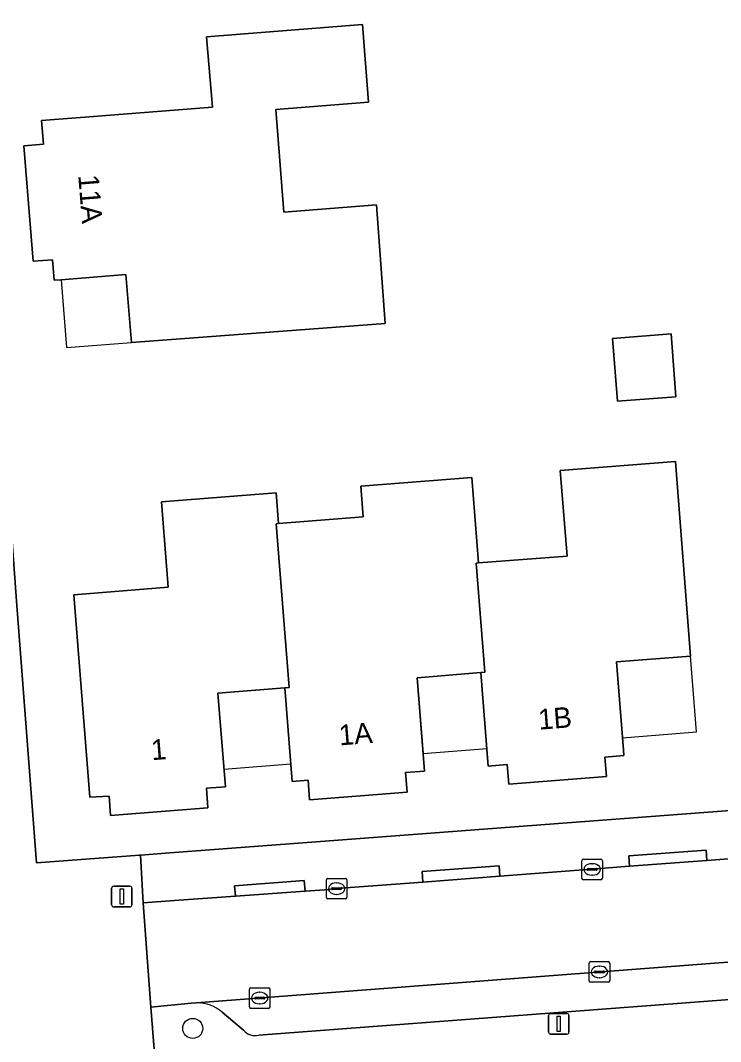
# Model space of a CAD drawing. Extents: x 157320 to 158835, y 386650 to 388491.
# Drawn here: x 158340.69 to 158374.74, y 387685.63 to 387735.32 of the extents above; entities that cross this region are included whole.
import ezdxf

# ---------------------------------------------------------------- set-up
doc = ezdxf.new("R2010")
doc.units = 0
for name, color, linetype in [('IMGEO_Boom', 7, 'Continuous'), ('IMGEO_Erf', 7, 'Continuous'), ('IMGEO_Kolk', 7, 'Continuous'), ('IMGEO_Lichtmast', 7, 'Continuous'), ('IMGEO_Pand', 7, 'Continuous'), ('IMGEO_Pand_nummerreeks', 7, 'Continuous'), ('IMGEO_Pand_overbouw', 7, 'Continuous'), ('IMGEO_Parkeervlak_open', 7, 'Continuous'), ('IMGEO_Rijbaan_lokaal_open', 7, 'Continuous'), ('IMGEO_Voetpad_open', 7, 'Continuous')]:
    doc.layers.add(name, color=color, linetype=linetype)

msp = doc.modelspace()

# ---------------------------------------------------------------- linework, layer by layer
at = {"layer": 'IMGEO_Boom'}
msp.add_circle((158349.067, 387686.274), 0.489, dxfattribs=at)
at = {"layer": 'IMGEO_Erf'}
msp.add_lwpolyline([(158333.538, 387750), (158334.734, 387734.428), (158333.326, 387734.301), (158333.407, 387732.502), (158335.77, 387732.84), (158335.788, 387732.607), (158338.533, 387732.888), (158339.75, 387717.295), (158340.521, 387706.857), (158341.469, 387694.325), (158346.485, 387694.705), (158346.523, 387694.708), (158347.956, 387694.816), (158355.281, 387695.371), (158374.563, 387696.832), (158417.71, 387700.15)], dxfattribs=at)
for points in [[(158358.431, 387720.577), (158346.084, 387719.643), (158345.822, 387722.961), (158342.666, 387722.699), (158342.322, 387722.671), (158342.25, 387723.675), (158341.303, 387723.6), (158340.856, 387729.215), (158341.813, 387729.291), (158341.711, 387730.443), (158344.036, 387730.627), (158350.026, 387731.1), (158349.738, 387734.522), (158357.317, 387735.12), (158357.615, 387731.342), (158353.109, 387730.986), (158353.503, 387725.992), (158358.009, 387726.347)], [(158372.568, 387717.008), (158369.722, 387716.784), (158369.481, 387719.846), (158372.327, 387720.07)], [(158373.281, 387704.384), (158369.672, 387704.102), (158370.013, 387699.821), (158370.035, 387699.546), (158369.114, 387699.477), (158369.187, 387698.53), (158364.433, 387698.163), (158364.36, 387699.11), (158363.433, 387699.038), (158363.082, 387703.585), (158359.977, 387703.335), (158360.334, 387698.789), (158359.417, 387698.717), (158359.491, 387697.77), (158354.748, 387697.398), (158354.674, 387698.345), (158353.907, 387698.285), (158353.549, 387702.841), (158350.293, 387702.585), (158350.657, 387698.03), (158349.73, 387697.956), (158349.806, 387697.009), (158345.076, 387696.631), (158345.001, 387697.578), (158344.064, 387697.52), (158343.287, 387707.37), (158347.872, 387707.74), (158347.544, 387711.894), (158353.124, 387712.331), (158353.241, 387710.836), (158357.352, 387711.155), (158357.235, 387712.651), (158362.647, 387713.075), (158362.972, 387708.917), (158367.269, 387709.254), (158366.939, 387713.411), (158372.541, 387713.857)]]:
    msp.add_lwpolyline(points, close=True, dxfattribs=at)
at = {"layer": 'IMGEO_Kolk'}
for p, q in [((158367.991, 387693.582), (158367.991, 387694.434)), ((158368.066, 387694.508), (158368.918, 387694.508)), ((158368.992, 387694.434), (158368.992, 387693.582)), ((158368.25, 387694.002), (158368.25, 387694.014)), ((158368.688, 387693.965), (158368.29, 387693.965)), ((158368.293, 387694.051), (158368.691, 387694.051)), ((158368.479, 387694.288), (158368.504, 387694.288)), ((158368.734, 387694.014), (158368.734, 387694.002)), ((158355.565, 387692.647), (158355.565, 387693.499)), ((158355.64, 387693.573), (158356.492, 387693.573)), ((158356.566, 387693.499), (158356.566, 387692.647)), ((158368.918, 387693.508), (158368.066, 387693.508)), ((158368.502, 387693.728), (158368.477, 387693.728)), ((158355.824, 387693.067), (158355.824, 387693.079)), ((158356.262, 387693.03), (158355.864, 387693.03)), ((158355.867, 387693.116), (158356.265, 387693.116)), ((158356.053, 387693.353), (158356.078, 387693.353)), ((158356.308, 387693.079), (158356.308, 387693.067)), ((158356.492, 387692.573), (158355.64, 387692.573)), ((158356.076, 387692.793), (158356.051, 387692.793)), ((158368.345, 387688.595), (158368.345, 387689.447)), ((158368.42, 387689.521), (158369.272, 387689.521)), ((158369.346, 387689.447), (158369.346, 387688.595)), ((158368.604, 387689.015), (158368.604, 387689.027)), ((158369.042, 387688.978), (158368.644, 387688.978)), ((158368.647, 387689.064), (158369.045, 387689.064)), ((158368.833, 387689.301), (158368.858, 387689.301)), ((158369.088, 387689.027), (158369.088, 387689.015)), ((158369.272, 387688.521), (158368.42, 387688.521)), ((158368.856, 387688.741), (158368.831, 387688.741)), ((158351.824, 387687.323), (158351.824, 387688.175)), ((158351.899, 387688.249), (158352.751, 387688.249)), ((158352.312, 387688.029), (158352.337, 387688.029)), ((158352.825, 387688.175), (158352.825, 387687.323)), ((158352.083, 387687.743), (158352.083, 387687.755)), ((158352.521, 387687.706), (158352.123, 387687.706)), ((158352.126, 387687.792), (158352.524, 387687.792)), ((158352.335, 387687.469), (158352.31, 387687.469)), ((158352.567, 387687.755), (158352.567, 387687.743)), ((158352.751, 387687.249), (158351.899, 387687.249))]:
    msp.add_line(p, q, dxfattribs=at)
for points in [[(158367.991, 387693.582), (158367.991, 387694.434)], [(158368.066, 387694.508), (158368.918, 387694.508)], [(158368.992, 387694.434), (158368.992, 387693.582)], [(158355.565, 387692.647), (158355.565, 387693.499)], [(158355.64, 387693.573), (158356.492, 387693.573)], [(158356.566, 387693.499), (158356.566, 387692.647)], [(158368.918, 387693.508), (158368.066, 387693.508)], [(158356.492, 387692.573), (158355.64, 387692.573)], [(158368.345, 387688.595), (158368.345, 387689.447)], [(158368.42, 387689.521), (158369.272, 387689.521)], [(158369.346, 387689.447), (158369.346, 387688.595)], [(158369.272, 387688.521), (158368.42, 387688.521)], [(158351.824, 387687.323), (158351.824, 387688.175)], [(158351.899, 387688.249), (158352.751, 387688.249)], [(158352.825, 387688.175), (158352.825, 387687.323)], [(158352.751, 387687.249), (158351.899, 387687.249)]]:
    msp.add_lwpolyline(points, dxfattribs=at)
for centre, radius, start, end in [((158368.068, 387694.432), 0.0765, 91.552, 178.448), ((158368.068, 387694.432), 0.0765, 91.552, 178.448), ((158368.916, 387694.432), 0.0765, 1.552, 88.448), ((158368.916, 387694.432), 0.0765, 1.552, 88.448), ((158368.29, 387694.011), 0.0403, 85.8775, 175.7526), ((158368.287, 387694.001), 0.0366, 178.938, 274.7102), ((158368.691, 387694.008), 0.043, 264.8664, 352.4533), ((158368.695, 387694.013), 0.0386, 1.7309, 96.639), ((158355.642, 387693.497), 0.0765, 91.552, 178.448), ((158355.642, 387693.497), 0.0765, 91.552, 178.448), ((158356.49, 387693.497), 0.0765, 1.552, 88.448), ((158356.49, 387693.497), 0.0765, 1.552, 88.448), ((158368.068, 387693.584), 0.0765, 181.552, 268.448), ((158368.068, 387693.584), 0.0765, 181.552, 268.448), ((158368.916, 387693.584), 0.0765, 271.552, 358.448), ((158368.916, 387693.584), 0.0765, 271.552, 358.448), ((158355.864, 387693.076), 0.0403, 85.8775, 175.7526), ((158355.861, 387693.066), 0.0366, 178.938, 274.7102), ((158356.265, 387693.073), 0.043, 264.8664, 352.4533), ((158356.269, 387693.078), 0.0386, 1.7309, 96.639), ((158355.642, 387692.649), 0.0765, 181.552, 268.448), ((158355.642, 387692.649), 0.0765, 181.552, 268.448), ((158356.49, 387692.649), 0.0765, 271.552, 358.448), ((158356.49, 387692.649), 0.0765, 271.552, 358.448), ((158368.422, 387689.445), 0.0765, 91.552, 178.448), ((158368.422, 387689.445), 0.0765, 91.552, 178.448), ((158369.27, 387689.445), 0.0765, 1.552, 88.448), ((158369.27, 387689.445), 0.0765, 1.552, 88.448), ((158368.644, 387689.024), 0.0403, 85.8775, 175.7526), ((158368.641, 387689.014), 0.0366, 178.938, 274.7102), ((158369.045, 387689.021), 0.043, 264.8664, 352.4533), ((158369.049, 387689.026), 0.0386, 1.7309, 96.639), ((158368.422, 387688.597), 0.0765, 181.552, 268.448), ((158368.422, 387688.597), 0.0765, 181.552, 268.448), ((158369.27, 387688.597), 0.0765, 271.552, 358.448), ((158369.27, 387688.597), 0.0765, 271.552, 358.448), ((158351.901, 387688.173), 0.0765, 91.552, 178.448), ((158351.901, 387688.173), 0.0765, 91.552, 178.448), ((158352.749, 387688.173), 0.0765, 1.552, 88.448), ((158352.749, 387688.173), 0.0765, 1.552, 88.448), ((158352.123, 387687.752), 0.0403, 85.8775, 175.7526), ((158352.12, 387687.742), 0.0366, 178.938, 274.7102), ((158352.524, 387687.749), 0.043, 264.8664, 352.4533), ((158352.528, 387687.754), 0.0386, 1.7309, 96.639), ((158351.901, 387687.325), 0.0765, 181.552, 268.448), ((158351.901, 387687.325), 0.0765, 181.552, 268.448), ((158352.749, 387687.325), 0.0765, 271.552, 358.448), ((158352.749, 387687.325), 0.0765, 271.552, 358.448)]:
    msp.add_arc(centre, radius, start, end, dxfattribs=at)
for centre, major_axis, ratio, start_param, end_param in [((158368.478, 387694.008), (-0.387, 0.002), 0.722429, 4.712389, 7.853982), ((158368.503, 387694.008), (-0.39, 0.002), 0.717154, 1.570796, 4.712389), ((158356.052, 387693.073), (-0.387, 0.002), 0.722429, 4.712389, 7.853982), ((158356.077, 387693.073), (-0.39, 0.002), 0.717154, 1.570796, 4.712389), ((158368.832, 387689.021), (-0.387, 0.002), 0.722429, 4.712389, 7.853982), ((158368.857, 387689.021), (-0.39, 0.002), 0.717154, 1.570796, 4.712389), ((158352.311, 387687.749), (-0.387, 0.002), 0.722429, 4.712389, 7.853982), ((158352.336, 387687.749), (-0.39, 0.002), 0.717154, 1.570796, 4.712389)]:
    msp.add_ellipse(centre, major_axis=major_axis, ratio=ratio, start_param=start_param, end_param=end_param, dxfattribs=at)
at = {"layer": 'IMGEO_Lichtmast'}
for p, q in [((158345.123, 387692.288), (158345.123, 387693.088)), ((158345.123, 387693.088), (158345.123, 387692.288)), ((158345.223, 387693.188), (158346.013, 387693.188)), ((158346.013, 387693.188), (158345.223, 387693.188)), ((158346.113, 387693.088), (158346.113, 387692.288)), ((158346.113, 387692.288), (158346.113, 387693.088)), ((158346.013, 387692.188), (158345.223, 387692.188)), ((158345.223, 387692.188), (158346.013, 387692.188)), ((158366.473, 387686.995), (158367.263, 387686.995)), ((158367.263, 387686.995), (158366.473, 387686.995)), ((158366.373, 387686.095), (158366.373, 387686.895)), ((158366.373, 387686.895), (158366.373, 387686.095)), ((158367.363, 387686.895), (158367.363, 387686.095)), ((158367.363, 387686.095), (158367.363, 387686.895)), ((158367.263, 387685.995), (158366.473, 387685.995)), ((158366.473, 387685.995), (158367.263, 387685.995))]:
    msp.add_line(p, q, dxfattribs=at)
for points in [[(158345.543, 387693.063), (158345.693, 387693.063), (158345.693, 387692.313), (158345.543, 387692.313), (158345.543, 387693.063)], [(158366.793, 387686.87), (158366.943, 387686.87), (158366.943, 387686.12), (158366.793, 387686.12), (158366.793, 387686.87)]]:
    msp.add_lwpolyline(points, dxfattribs=at)
for centre, start, end in [((158345.223, 387693.088), 90, 180), ((158345.223, 387693.088), 90, 180), ((158346.013, 387693.088), 0, 90), ((158346.013, 387693.088), 360, 90), ((158345.223, 387692.288), 180, 270), ((158345.223, 387692.288), 180, 270), ((158346.013, 387692.288), 270, 0), ((158346.013, 387692.288), 270, 0), ((158366.473, 387686.895), 90, 180), ((158366.473, 387686.895), 90, 180), ((158367.263, 387686.895), 0, 90), ((158367.263, 387686.895), 360, 90), ((158366.473, 387686.095), 180, 270), ((158366.473, 387686.095), 180, 270), ((158367.263, 387686.095), 270, 0), ((158367.263, 387686.095), 270, 0)]:
    msp.add_arc(centre, 0.1, start, end, dxfattribs=at)
at = {"layer": 'IMGEO_Pand'}
for points in [[(158346.084, 387719.643), (158358.431, 387720.577), (158358.009, 387726.347), (158353.503, 387725.992), (158353.109, 387730.986), (158357.615, 387731.342), (158357.317, 387735.12), (158349.738, 387734.522), (158350.026, 387731.1), (158344.036, 387730.627), (158341.711, 387730.443), (158341.813, 387729.291), (158340.856, 387729.215), (158341.303, 387723.6), (158342.25, 387723.675), (158342.322, 387722.671), (158342.666, 387722.699), (158345.822, 387722.961)], [(158369.481, 387719.846), (158369.722, 387716.784), (158372.568, 387717.008), (158372.327, 387720.07)], [(158363.082, 387703.585), (158363.433, 387699.038), (158364.36, 387699.11), (158364.433, 387698.163), (158369.187, 387698.53), (158369.114, 387699.477), (158370.035, 387699.546), (158370.013, 387699.821), (158369.672, 387704.102), (158373.281, 387704.384), (158372.541, 387713.857), (158366.939, 387713.411), (158367.269, 387709.254), (158362.972, 387708.917), (158362.853, 387708.909), (158363.267, 387703.607)], [(158353.241, 387710.836), (158353.123, 387710.829), (158353.75, 387702.855), (158353.549, 387702.841), (158353.907, 387698.285), (158354.674, 387698.345), (158354.748, 387697.398), (158359.491, 387697.77), (158359.417, 387698.717), (158360.334, 387698.789), (158359.977, 387703.335), (158363.082, 387703.585), (158363.267, 387703.607), (158362.853, 387708.909), (158362.972, 387708.917), (158362.647, 387713.075), (158357.235, 387712.651), (158357.352, 387711.155)], [(158353.241, 387710.836), (158353.124, 387712.331), (158347.544, 387711.894), (158347.872, 387707.74), (158343.287, 387707.37), (158344.064, 387697.52), (158345.001, 387697.578), (158345.076, 387696.631), (158349.806, 387697.009), (158349.73, 387697.956), (158350.657, 387698.03), (158350.293, 387702.585), (158353.549, 387702.841), (158353.75, 387702.855), (158353.123, 387710.829)]]:
    msp.add_lwpolyline(points, close=True, dxfattribs=at)
at = {"layer": 'IMGEO_Pand_overbouw'}
for points in [[(158346.084, 387719.643), (158345.822, 387722.961), (158342.666, 387722.699), (158342.931, 387719.399)], [(158373.281, 387704.384), (158369.672, 387704.102), (158369.966, 387700.417), (158373.571, 387700.701)], [(158363.082, 387703.585), (158359.977, 387703.335), (158360.266, 387699.655), (158363.367, 387699.899)], [(158353.549, 387702.841), (158350.293, 387702.585), (158350.588, 387698.894), (158353.839, 387699.15)]]:
    msp.add_lwpolyline(points, close=True, dxfattribs=at)
at = {"layer": 'IMGEO_Parkeervlak_open'}
for points in [[(158406.22, 387691.846), (158400.711, 387691.456), (158393.084, 387690.867), (158349.258, 387687.517)], [(158352.274, 387685.943), (158388.26, 387688.672), (158392.036, 387688.977), (158393.311, 387689.063), (158403.39, 387689.856)], [(158350.506, 387687.062), (158351.544, 387686.18)]]:
    msp.add_lwpolyline(points, dxfattribs=at)
for centre, radius, start, end in [((158349.272, 387685.615), 1.902, 49.5299, 90.4081), ((158352.101, 387686.653), 0.73, 220.317, 283.7102)]:
    msp.add_arc(centre, radius, start, end, dxfattribs=at)
at = {"layer": 'IMGEO_Rijbaan_lokaal_open'}
msp.add_lwpolyline([(158378.301, 387694.77), (158374.066, 387694.448), (158370.307, 387694.161), (158368.478, 387694.022), (158364.005, 387693.68), (158360.256, 387693.393), (158356.066, 387693.072), (158355.493, 387693.023), (158354.533, 387692.953), (158351.142, 387692.706), (158348.18, 387692.491), (158346.654, 387692.38), (158347.023, 387687.307), (158348.998, 387687.497), (158349.258, 387687.517), (158393.084, 387690.867)], dxfattribs=at)
msp.add_arc((158370.627, 387697.406), 33.403, 200.5547, 215.5158, dxfattribs=at)
at = {"layer": 'IMGEO_Voetpad_open'}
for points in [[(158346.654, 387692.38), (158346.523, 387694.708), (158346.485, 387694.705), (158341.469, 387694.325), (158340.521, 387706.857), (158339.75, 387717.295), (158338.533, 387732.888), (158335.788, 387732.607), (158335.77, 387732.84), (158333.407, 387732.502), (158333.326, 387734.301), (158328.141, 387733.834), (158328.266, 387732.602), (158328.709, 387728.244), (158324.499, 387728.282), (158324.479, 387726.329), (158329.123, 387726.268)], [(158417.71, 387700.15), (158374.563, 387696.832), (158355.281, 387695.371), (158347.956, 387694.816), (158346.523, 387694.708), (158346.654, 387692.38), (158348.18, 387692.491), (158351.142, 387692.706), (158351.104, 387693.217), (158354.494, 387693.473), (158354.533, 387692.953), (158355.493, 387693.023), (158356.066, 387693.072), (158360.256, 387693.393), (158360.218, 387693.905), (158363.967, 387694.188)], [(158363.967, 387694.188), (158364.005, 387693.68), (158368.478, 387694.022), (158370.307, 387694.161), (158370.269, 387694.664), (158374.028, 387694.948), (158374.066, 387694.448), (158378.301, 387694.77), (158378.263, 387695.268), (158382.004, 387695.557), (158382.042, 387695.059), (158388.891, 387695.589), (158388.853, 387696.087), (158392.595, 387696.378), (158392.633, 387695.88), (158399.364, 387696.379), (158399.327, 387696.877), (158403.15, 387697.168), (158403.187, 387696.67), (158404.091, 387696.739), (158409.364, 387697.125), (158409.355, 387697.625)], [(158392.83, 387611.724), (158393.324, 387611.796), (158393.874, 387608.069), (158393.888, 387607.493), (158398.284, 387610.934), (158400.164, 387612.4), (158347.562, 387679.856), (158347.37, 387683.007), (158347.023, 387687.307), (158346.654, 387692.38)], [(158403.39, 387689.856), (158393.311, 387689.063), (158392.036, 387688.977), (158392.076, 387688.479), (158388.3, 387688.174), (158388.26, 387688.672), (158352.274, 387685.943)], [(158349.258, 387687.517), (158348.998, 387687.497), (158347.023, 387687.307), (158347.37, 387683.007), (158393.458, 387686.522)], [(158351.544, 387686.18), (158350.506, 387687.062)]]:
    msp.add_lwpolyline(points, dxfattribs=at)
for points in [[(158370.307, 387694.161), (158374.066, 387694.448), (158374.028, 387694.948), (158370.269, 387694.664)], [(158360.256, 387693.393), (158364.005, 387693.68), (158363.967, 387694.188), (158360.218, 387693.905)], [(158354.533, 387692.953), (158354.494, 387693.473), (158351.104, 387693.217), (158351.142, 387692.706)]]:
    msp.add_lwpolyline(points, close=True, dxfattribs=at)
for centre, radius, start, end in [((158349.272, 387685.615), 1.902, 49.5299, 90.4081), ((158352.101, 387686.653), 0.73, 220.317, 283.7102), ((158370.627, 387697.406), 33.403, 200.5547, 215.5158)]:
    msp.add_arc(centre, radius, start, end, dxfattribs=at)

# ---------------------------------------------------------------- texts
at = {"layer": 'IMGEO_Pand_nummerreeks'}
for s, rotation, p in [('11A', 274.5562, (158343.498, 387727.776)), ('1B', 4.4157, (158365.905, 387700.804)), ('1A', 4.4838, (158356.211, 387700.04)), ('1', 4.5672, (158347.079, 387699.319))]:
    msp.add_text(s, height=1, rotation=rotation, dxfattribs=at).set_placement(p)

doc.saveas('drawing.dxf')
